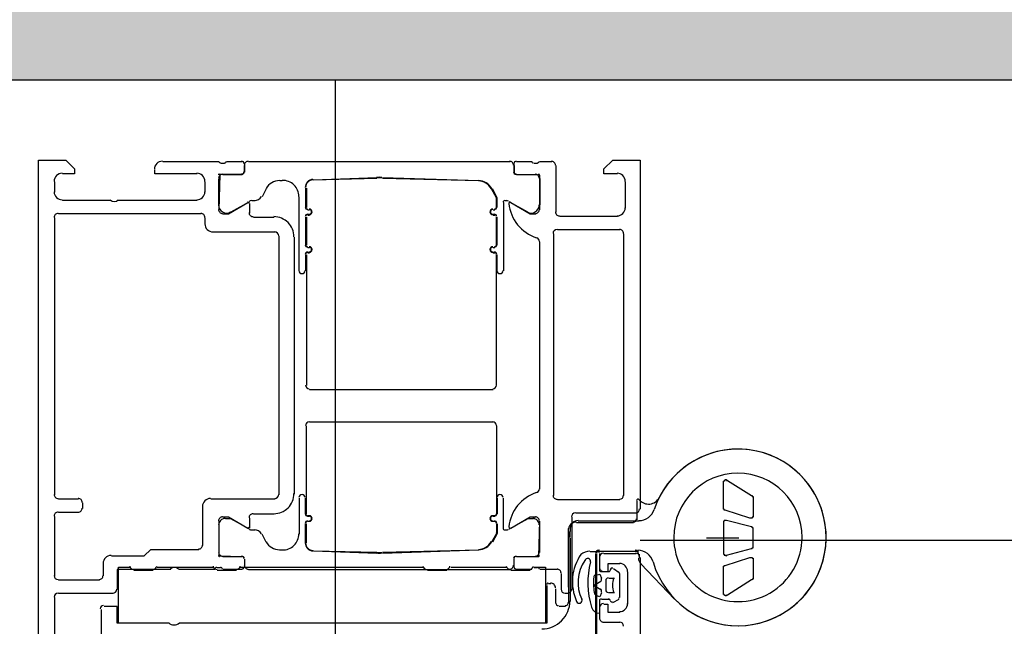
# Model space of a CAD drawing. Extents: x 2 to 87, y -108 to 11.
# Tile 323 of 352: x 49.7883 to 49.911, y -29.9608 to -29.8852. Entities that reach past the tile are written whole.
import ezdxf

# ---------------------------------------------------------------- set-up
doc = ezdxf.new("R2010")
doc.units = 0
doc.header["$MEASUREMENT"] = 0
doc.linetypes.add('DOT', pattern=[0.25, 0, -0.25])
for name, color, linetype in [('13', 7, 'CONTINUOUS'), ('18', 7, 'CONTINUOUS'), ('2', 7, 'CONTINUOUS'), ('23', 7, 'CONTINUOUS'), ('25', 7, 'CONTINUOUS'), ('32', 7, 'CONTINUOUS')]:
    doc.layers.add(name, color=color, linetype=linetype)

msp = doc.modelspace()

# ---------------------------------------------------------------- linework, layer by layer
at = {"layer": '13', "color": 62, "linetype": 'Continuous'}
msp.add_line((49.82759999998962, -29.89269999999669), (49.82759999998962, -31.05070000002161), dxfattribs=at)
at = {"layer": '18', "color": 1, "linetype": 'DOT'}
msp.add_lwpolyline([(49.62759999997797, -29.89269999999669), (50.02759999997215, -29.89269999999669), (50.02759999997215, -31.05070000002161), (49.62759999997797, -31.05070000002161)], close=True, dxfattribs=at)
at = {"layer": '2', "color": 62, "linetype": 'Continuous'}
msp.add_line((49.62759999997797, -29.89269999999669), (50.02759999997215, -29.89269999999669), dxfattribs=at)
at = {"layer": '23', "color": 62, "linetype": 'Continuous'}
msp.add_line((50.8971999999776, -29.95010000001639), (49.86559999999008, -29.95010000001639), dxfattribs=at)
msp.add_arc((49.8655518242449, -29.950046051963), 1.031606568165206, 270, 360, dxfattribs=at)
at = {"layer": '25', "color": 62, "linetype": 'Continuous'}
msp.add_line((49.62759999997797, -29.89269999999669), (50.02759999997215, -29.89269999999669), dxfattribs=at)
for points in [[(49.62759999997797, -29.80749999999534), (49.62759999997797, -29.89269999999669), (50.02759999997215, -29.89269999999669)], [(49.62759999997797, -29.80749999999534), (50.02759999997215, -29.80749999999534), (50.02759999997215, -29.89269999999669)], [(49.62759999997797, -29.89269999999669), (49.62759999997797, -29.89269999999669), (50.02759999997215, -29.89269999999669)]]:
    msp.add_solid(points, dxfattribs=at)
at = {"layer": '32', "color": 62, "linetype": 'Continuous'}
for p, q in [((49.80609999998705, -29.90290000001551), (49.81309999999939, -29.90290000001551)), ((49.81339999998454, -29.9030999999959), (49.81379999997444, -29.9030999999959)), ((49.81409999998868, -29.90290000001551), (49.81599999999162, -29.90290000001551)), ((49.81629999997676, -29.90320000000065), (49.81629999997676, -29.90420000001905)), ((49.81629999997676, -29.90420000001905), (49.81629999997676, -29.90340000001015)), ((49.81680000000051, -29.90290000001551), (49.84939999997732, -29.90290000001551)), ((49.84989999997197, -29.90420000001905), (49.84989999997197, -29.90320000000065)), ((49.84989999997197, -29.90340000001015), (49.84989999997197, -29.90420000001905)), ((49.85019999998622, -29.90290000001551), (49.85209999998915, -29.90290000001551)), ((49.8523999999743, -29.9030999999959), (49.85279999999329, -29.9030999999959)), ((49.85309999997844, -29.90290000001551), (49.85459999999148, -29.90290000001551)), ((49.85509999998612, -29.90340000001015), (49.85509999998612, -29.9091999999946)), ((49.81359999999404, -29.90450000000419), (49.81599999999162, -29.90450000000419)), ((49.83279999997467, -29.90489999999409), (49.82489999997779, -29.90520000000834)), ((49.84549999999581, -29.90530000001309), (49.83349999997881, -29.90489999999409)), ((49.85019999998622, -29.90450000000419), (49.85259999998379, -29.90450000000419)), ((49.79259999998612, -29.90540000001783), (49.79259999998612, -29.90670000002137)), ((49.81139999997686, -29.90670000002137), (49.81139999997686, -29.90540000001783)), ((49.81309999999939, -29.90830000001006), (49.81309999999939, -29.90499999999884)), ((49.82099999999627, -29.90530000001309), (49.82069999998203, -29.90530000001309)), ((49.83279999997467, -29.90499999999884), (49.82489999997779, -29.90520000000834)), ((49.84549999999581, -29.90530000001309), (49.83349999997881, -29.90499999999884)), ((49.85309999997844, -29.90499999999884), (49.85309999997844, -29.90830000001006)), ((49.8637999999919, -29.90869999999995), (49.8637999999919, -29.90540000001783)), ((49.81899999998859, -29.90630000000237), (49.81849999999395, -29.90730000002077)), ((49.8230999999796, -29.91650000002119), (49.8230999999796, -29.90730000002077)), ((49.8238999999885, -29.90619999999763), (49.8238999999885, -29.9085999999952)), ((49.82399999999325, -29.90619999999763), (49.82399999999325, -29.9085999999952)), ((49.79359999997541, -29.90770000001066), (49.79959999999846, -29.90770000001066)), ((49.80059999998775, -29.90770000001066), (49.81039999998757, -29.90770000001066)), ((49.81689999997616, -29.90790000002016), (49.81459999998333, -29.9091999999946)), ((49.81689999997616, -29.90810000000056), (49.81689999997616, -29.90929999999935)), ((49.8175999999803, -29.90780000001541), (49.81719999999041, -29.90780000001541)), ((49.84859999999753, -29.90799999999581), (49.84859999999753, -29.91650000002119)), ((49.84899999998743, -29.90780000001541), (49.84879999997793, -29.90780000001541)), ((49.85159999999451, -29.9091999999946), (49.84929999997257, -29.90790000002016)), ((49.81089999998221, -29.9094000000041), (49.79309999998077, -29.9094000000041)), ((49.81739999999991, -29.90979999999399), (49.81999999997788, -29.90979999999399)), ((49.8238999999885, -29.90979999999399), (49.8238999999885, -29.91330000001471)), ((49.82399999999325, -29.90979999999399), (49.82399999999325, -29.91330000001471)), ((49.82419999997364, -29.90890000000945), (49.82439999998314, -29.90890000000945)), ((49.82419999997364, -29.90890000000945), (49.82439999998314, -29.90890000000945)), ((49.82439999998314, -29.90950000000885), (49.82419999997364, -29.90950000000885)), ((49.82439999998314, -29.9096000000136), (49.82419999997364, -29.9096000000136)), ((49.84729999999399, -29.90890000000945), (49.84749999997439, -29.90890000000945)), ((49.84729999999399, -29.90890000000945), (49.84749999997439, -29.90890000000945)), ((49.84749999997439, -29.90950000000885), (49.84729999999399, -29.90950000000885)), ((49.84749999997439, -29.9096000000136), (49.84729999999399, -29.9096000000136)), ((49.84769999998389, -29.91330000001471), (49.84769999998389, -29.90979999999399)), ((49.84779999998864, -29.91330000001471), (49.84779999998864, -29.90979999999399)), ((49.85559999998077, -29.90970000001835), (49.8627999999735, -29.90970000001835)), ((49.79259999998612, -29.90989999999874), (49.79259999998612, -29.94440000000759)), ((49.81139999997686, -29.91070000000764), (49.81139999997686, -29.90989999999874)), ((49.82009999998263, -29.91169999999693), (49.81239999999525, -29.91169999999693)), ((49.82059999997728, -29.94440000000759), (49.82059999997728, -29.91220000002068)), ((49.82249999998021, -29.91229999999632), (49.82249999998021, -29.94430000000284)), ((49.85480000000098, -29.91190000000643), (49.85480000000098, -29.94450000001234)), ((49.86309999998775, -29.91140000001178), (49.85529999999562, -29.91140000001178)), ((49.8635999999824, -29.94450000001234), (49.8635999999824, -29.91190000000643)), ((49.85309999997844, -29.94370000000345), (49.85309999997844, -29.91289999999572)), ((49.8238999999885, -29.9145000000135), (49.8238999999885, -29.91650000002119)), ((49.82399999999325, -29.9145000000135), (49.82399999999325, -29.93080000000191)), ((49.82419999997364, -29.91359999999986), (49.82439999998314, -29.91359999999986)), ((49.82419999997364, -29.91359999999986), (49.82439999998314, -29.91359999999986)), ((49.82439999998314, -29.91419999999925), (49.82419999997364, -29.91419999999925)), ((49.82439999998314, -29.914300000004), (49.82419999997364, -29.914300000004)), ((49.84729999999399, -29.91359999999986), (49.84749999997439, -29.91359999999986)), ((49.84729999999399, -29.91359999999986), (49.84749999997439, -29.91359999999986)), ((49.84749999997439, -29.91419999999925), (49.84729999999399, -29.91419999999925)), ((49.84749999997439, -29.914300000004), (49.84729999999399, -29.914300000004)), ((49.84769999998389, -29.93080000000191), (49.84769999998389, -29.9145000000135)), ((49.84779999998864, -29.91650000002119), (49.84779999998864, -29.9145000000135)), ((49.82439999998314, -29.93129999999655), (49.84729999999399, -29.93129999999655)), ((49.82439999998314, -29.93530000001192), (49.84729999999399, -29.93530000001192)), ((49.82399999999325, -29.94680000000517), (49.82399999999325, -29.93580000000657)), ((49.84769999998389, -29.93580000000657), (49.84769999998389, -29.94680000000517)), ((49.79309999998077, -29.94490000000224), (49.7955999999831, -29.94490000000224)), ((49.79609999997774, -29.94539999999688), (49.79609999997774, -29.94610000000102)), ((49.812099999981, -29.94490000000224), (49.82009999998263, -29.94490000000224)), ((49.8230999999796, -29.94479999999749), (49.8230999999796, -29.9493000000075)), ((49.8238999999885, -29.94680000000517), (49.8238999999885, -29.94479999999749)), ((49.84779999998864, -29.94479999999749), (49.84779999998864, -29.94680000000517)), ((49.84859999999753, -29.94860000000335), (49.84859999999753, -29.94479999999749)), ((49.85529999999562, -29.94500000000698), (49.86309999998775, -29.94500000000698)), ((49.86520000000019, -29.94520000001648), (49.86520000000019, -29.94750000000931)), ((49.7955999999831, -29.94659999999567), (49.79309999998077, -29.94659999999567)), ((49.81109999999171, -29.95070000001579), (49.81109999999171, -29.94590000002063)), ((49.79259999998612, -29.94710000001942), (49.79259999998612, -29.95450000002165)), ((49.81689999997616, -29.94729999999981), (49.81689999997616, -29.9484999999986)), ((49.81999999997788, -29.94680000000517), (49.81739999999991, -29.94680000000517)), ((49.82439999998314, -29.94700000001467), (49.82419999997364, -29.94700000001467)), ((49.82439999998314, -29.94710000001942), (49.82419999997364, -29.94710000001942)), ((49.82419999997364, -29.94770000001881), (49.82439999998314, -29.94770000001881)), ((49.82419999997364, -29.94770000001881), (49.82439999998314, -29.94770000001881)), ((49.84749999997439, -29.94700000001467), (49.84729999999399, -29.94700000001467)), ((49.84749999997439, -29.94710000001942), (49.84729999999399, -29.94710000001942)), ((49.84729999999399, -29.94770000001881), (49.84749999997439, -29.94770000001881)), ((49.84729999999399, -29.94770000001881), (49.84749999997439, -29.94770000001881)), ((49.85709999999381, -29.94719999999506), (49.85709999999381, -29.95620000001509)), ((49.86509999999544, -29.94670000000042), (49.85759999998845, -29.94670000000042)), ((49.86479999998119, -29.94789999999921), (49.8576999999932, -29.94789999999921)), ((49.86549999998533, -29.94770000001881), (49.8578999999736, -29.94770000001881)), ((49.81309999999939, -29.94820000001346), (49.81309999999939, -29.95160000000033)), ((49.8175999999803, -29.94880000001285), (49.81719999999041, -29.94880000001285)), ((49.8238999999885, -29.95040000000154), (49.8238999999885, -29.94800000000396)), ((49.82399999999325, -29.95040000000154), (49.82399999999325, -29.94800000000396)), ((49.84899999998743, -29.94880000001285), (49.84879999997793, -29.94880000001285)), ((49.85309999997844, -29.95160000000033), (49.85309999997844, -29.94820000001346)), ((49.85669999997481, -29.95590000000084), (49.85669999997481, -29.94860000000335)), ((49.85669999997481, -29.9489000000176), (49.85669999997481, -29.95790000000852)), ((49.81899999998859, -29.95029999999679), (49.81849999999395, -29.9493000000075)), ((49.85689999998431, -29.94980000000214), (49.85689999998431, -29.95769999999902)), ((49.87789999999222, -29.94980000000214), (49.87389999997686, -29.94980000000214)), ((49.82099999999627, -29.95130000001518), (49.82069999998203, -29.95130000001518)), ((49.83279999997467, -29.95160000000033), (49.82489999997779, -29.95140000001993)), ((49.83279999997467, -29.95170000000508), (49.82489999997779, -29.95140000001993)), ((49.84549999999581, -29.95130000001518), (49.83349999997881, -29.95160000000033)), ((49.84549999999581, -29.95130000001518), (49.83349999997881, -29.95170000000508)), ((49.86039999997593, -29.95149999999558), (49.85939999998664, -29.95149999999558)), ((49.86049999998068, -29.95140000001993), (49.86539999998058, -29.95140000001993)), ((49.86059999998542, -29.95140000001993), (49.86509999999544, -29.95140000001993)), ((49.81359999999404, -29.95209999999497), (49.81599999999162, -29.95209999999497)), ((49.81629999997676, -29.95240000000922), (49.81629999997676, -29.95339999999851)), ((49.81629999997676, -29.95240000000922), (49.81629999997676, -29.95320000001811)), ((49.84989999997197, -29.95339999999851), (49.84989999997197, -29.95240000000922)), ((49.84989999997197, -29.95320000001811), (49.84989999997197, -29.95240000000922)), ((49.85019999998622, -29.95209999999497), (49.85259999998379, -29.95209999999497)), ((49.86009999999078, -29.96170000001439), (49.86009999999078, -29.95180000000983)), ((49.86019999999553, -29.96540000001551), (49.86019999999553, -29.95180000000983)), ((49.86059999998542, -29.95380000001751), (49.86059999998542, -29.95170000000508)), ((49.86059999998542, -29.95350000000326), (49.86059999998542, -29.95219999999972)), ((49.86109999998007, -29.95170000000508), (49.86509999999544, -29.95170000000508)), ((49.86549999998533, -29.95180000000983), (49.86549999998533, -29.95230000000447)), ((49.86559999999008, -29.95219999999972), (49.86559999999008, -30.04920000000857)), ((49.79869999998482, -29.95450000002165), (49.79869999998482, -29.95300000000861)), ((49.80249999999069, -29.95380000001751), (49.80489999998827, -29.95380000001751)), ((49.80539999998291, -29.95339999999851), (49.81239999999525, -29.95339999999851)), ((49.81259999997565, -29.95370000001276), (49.80809999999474, -29.95370000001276)), ((49.81329999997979, -29.95350000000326), (49.8128999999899, -29.95350000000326)), ((49.8128999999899, -29.95380000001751), (49.81529999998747, -29.95380000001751)), ((49.81599999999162, -29.95370000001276), (49.81359999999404, -29.95370000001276)), ((49.81579999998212, -29.95339999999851), (49.83859999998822, -29.95339999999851)), ((49.81680000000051, -29.95370000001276), (49.84939999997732, -29.95370000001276)), ((49.83909999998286, -29.95380000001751), (49.84149999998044, -29.95380000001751)), ((49.84199999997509, -29.95339999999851), (49.84899999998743, -29.95339999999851)), ((49.84949999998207, -29.95380000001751), (49.85189999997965, -29.95380000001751)), ((49.85209999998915, -29.95370000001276), (49.85019999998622, -29.95370000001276)), ((49.85279999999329, -29.95350000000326), (49.8523999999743, -29.95350000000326)), ((49.85529999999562, -29.95370000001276), (49.85309999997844, -29.95370000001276)), ((49.86179999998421, -29.9539999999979), (49.86079999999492, -29.9539999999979)), ((49.862999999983, -29.95410000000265), (49.86229999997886, -29.95360000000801)), ((49.86409999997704, -29.95800000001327), (49.86409999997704, -29.9539999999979)), ((49.86569999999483, -29.95300000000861), (49.86989999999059, -29.95740000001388)), ((49.79309999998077, -29.9550000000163), (49.79819999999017, -29.9550000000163)), ((49.85579999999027, -29.95620000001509), (49.85579999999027, -29.9542000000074)), ((49.86139999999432, -29.95630000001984), (49.86139999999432, -29.95510000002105)), ((49.86169999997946, -29.9548000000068), (49.86239999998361, -29.9548000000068)), ((49.86309999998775, -29.95720000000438), (49.86309999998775, -29.9542000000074)), ((49.85449999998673, -29.95550000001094), (49.85419999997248, -29.95550000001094)), ((49.85509999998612, -29.95790000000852), (49.85509999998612, -29.95610000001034)), ((49.79259999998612, -29.95720000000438), (49.79259999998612, -29.96259999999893)), ((49.79989999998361, -29.95670000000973), (49.79309999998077, -29.95670000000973)), ((49.85659999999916, -29.95670000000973), (49.85629999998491, -29.95670000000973)), ((49.86059999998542, -29.95920000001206), (49.86059999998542, -29.95759999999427)), ((49.86079999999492, -29.95740000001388), (49.86169999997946, -29.95740000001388)), ((49.86239999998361, -29.95660000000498), (49.86169999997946, -29.95660000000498)), ((49.86219999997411, -29.95780000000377), (49.862999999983, -29.95740000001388)), ((49.79839999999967, -29.95870000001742), (49.79839999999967, -29.96370000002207)), ((49.85629999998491, -29.95829999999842), (49.85549999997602, -29.95829999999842)), ((49.86059999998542, -29.95980000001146), (49.86059999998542, -29.95850000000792)), ((49.86309999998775, -29.9603000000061), (49.86109999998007, -29.9603000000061))]:
    msp.add_line(p, q, dxfattribs=at)
for points in [[(49.79059999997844, -29.97119999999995), (49.79059999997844, -29.90270000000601), (49.79399999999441, -29.90270000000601), (49.79509999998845, -29.90380000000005), (49.79509999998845, -29.90439999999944), (49.79359999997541, -29.90439999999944)], [(49.8627999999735, -29.90439999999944), (49.86109999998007, -29.90439999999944), (49.86109999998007, -29.90380000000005), (49.86219999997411, -29.90270000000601), (49.86559999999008, -29.90270000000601), (49.86559999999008, -29.94620000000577)], [(49.81039999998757, -29.90439999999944), (49.80509999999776, -29.90439999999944), (49.80509999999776, -29.9039000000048)], [(49.81599999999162, -29.90450000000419), (49.81319999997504, -29.90450000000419), (49.81309999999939, -29.90890000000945)], [(49.85309999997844, -29.90890000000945), (49.85309999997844, -29.90460000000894), (49.85019999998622, -29.90450000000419)], [(49.84769999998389, -29.9085999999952), (49.84769999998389, -29.90739999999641), (49.84709999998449, -29.90630000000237)], [(49.84779999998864, -29.9085999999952), (49.84779999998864, -29.90739999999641), (49.84719999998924, -29.90630000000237)], [(49.81359999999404, -29.9094000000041), (49.81429999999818, -29.9094000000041), (49.81669999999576, -29.90799999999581)], [(49.84949999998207, -29.90799999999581), (49.85189999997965, -29.9094000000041), (49.85259999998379, -29.9094000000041)], [(49.87930000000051, -29.94729999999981), (49.87619999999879, -29.94630000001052), (49.87619999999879, -29.94630000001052), (49.87619999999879, -29.94630000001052), (49.87619999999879, -29.94630000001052), (49.87619999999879, -29.94630000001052), (49.87619999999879, -29.94630000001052), (49.87619999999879, -29.94630000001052), (49.87619999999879, -29.94630000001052), (49.87609999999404, -29.94630000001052), (49.87609999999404, -29.94630000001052), (49.87609999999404, -29.94630000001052), (49.87609999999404, -29.94630000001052), (49.87609999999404, -29.94620000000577), (49.87609999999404, -29.94620000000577), (49.87609999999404, -29.94620000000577), (49.87609999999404, -29.94620000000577), (49.87609999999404, -29.94620000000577), (49.87609999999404, -29.94620000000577), (49.87609999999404, -29.94620000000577), (49.87609999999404, -29.94620000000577), (49.87609999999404, -29.94620000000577), (49.87599999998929, -29.94620000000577), (49.87599999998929, -29.94620000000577), (49.87599999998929, -29.94610000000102), (49.87599999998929, -29.94610000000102), (49.87599999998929, -29.94610000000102), (49.87599999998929, -29.94610000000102), (49.87599999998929, -29.94610000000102), (49.87599999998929, -29.94610000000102), (49.87599999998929, -29.94610000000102), (49.87599999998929, -29.94610000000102), (49.87599999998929, -29.94610000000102), (49.87599999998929, -29.94599999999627), (49.87599999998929, -29.94599999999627), (49.87599999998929, -29.94599999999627), (49.87599999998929, -29.94599999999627), (49.87599999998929, -29.94599999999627), (49.87599999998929, -29.94289999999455), (49.87599999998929, -29.94289999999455), (49.87599999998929, -29.94280000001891), (49.87599999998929, -29.94280000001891), (49.87599999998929, -29.94280000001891), (49.87599999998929, -29.94280000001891), (49.87599999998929, -29.94270000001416), (49.87599999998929, -29.94270000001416), (49.87599999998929, -29.94270000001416), (49.87599999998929, -29.94270000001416), (49.87609999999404, -29.94270000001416), (49.87609999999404, -29.94270000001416), (49.87609999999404, -29.94260000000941), (49.87609999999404, -29.94260000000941), (49.87609999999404, -29.94260000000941), (49.87609999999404, -29.94260000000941), (49.87609999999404, -29.94260000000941), (49.87619999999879, -29.94260000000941), (49.87619999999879, -29.94260000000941), (49.87619999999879, -29.94260000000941), (49.87619999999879, -29.94260000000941), (49.87619999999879, -29.94250000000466), (49.87619999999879, -29.94250000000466), (49.87629999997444, -29.94250000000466), (49.87629999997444, -29.94250000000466), (49.87629999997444, -29.94250000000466), (49.87629999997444, -29.94250000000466), (49.87629999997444, -29.94250000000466), (49.87639999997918, -29.94250000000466), (49.87639999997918, -29.94250000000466), (49.87639999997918, -29.94250000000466), (49.87639999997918, -29.94260000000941), (49.87639999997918, -29.94260000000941), (49.87649999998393, -29.94260000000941), (49.87649999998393, -29.94260000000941), (49.87649999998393, -29.94260000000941), (49.87649999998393, -29.94260000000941), (49.87949999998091, -29.94450000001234), (49.87959999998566, -29.94450000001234), (49.87959999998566, -29.94450000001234), (49.87959999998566, -29.94450000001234), (49.87959999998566, -29.94460000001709), (49.87959999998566, -29.94460000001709), (49.87959999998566, -29.94460000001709), (49.87959999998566, -29.94460000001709), (49.87959999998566, -29.94460000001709), (49.87959999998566, -29.94460000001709), (49.87959999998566, -29.94460000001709), (49.87959999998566, -29.94460000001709), (49.87959999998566, -29.94460000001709), (49.87959999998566, -29.94460000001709), (49.87959999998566, -29.94460000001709), (49.87959999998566, -29.94460000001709), (49.87969999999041, -29.94460000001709), (49.87969999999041, -29.94460000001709), (49.87969999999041, -29.94460000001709), (49.87969999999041, -29.94470000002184), (49.87969999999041, -29.94470000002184), (49.87969999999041, -29.94470000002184), (49.87969999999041, -29.94470000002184), (49.87969999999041, -29.94470000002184), (49.87969999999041, -29.94470000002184), (49.87969999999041, -29.94470000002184)], [(49.87969999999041, -29.94470000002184), (49.87969999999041, -29.94470000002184), (49.87969999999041, -29.94470000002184), (49.87969999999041, -29.94470000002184), (49.87969999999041, -29.94470000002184), (49.87969999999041, -29.94479999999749), (49.87969999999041, -29.94479999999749), (49.87969999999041, -29.94479999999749), (49.87969999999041, -29.94479999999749), (49.87969999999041, -29.94479999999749), (49.87969999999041, -29.94479999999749), (49.87969999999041, -29.94479999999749), (49.87969999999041, -29.94700000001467), (49.87969999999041, -29.94700000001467), (49.87969999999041, -29.94700000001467), (49.87969999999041, -29.94710000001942), (49.87969999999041, -29.94710000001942), (49.87969999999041, -29.94710000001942), (49.87969999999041, -29.94710000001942), (49.87969999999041, -29.94710000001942), (49.87969999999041, -29.94719999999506), (49.87969999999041, -29.94719999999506), (49.87969999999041, -29.94719999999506), (49.87969999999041, -29.94719999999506), (49.87959999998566, -29.94719999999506), (49.87959999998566, -29.94719999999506), (49.87959999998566, -29.94719999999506), (49.87959999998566, -29.94729999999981), (49.87959999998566, -29.94729999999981), (49.87959999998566, -29.94729999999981), (49.87959999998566, -29.94729999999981), (49.87959999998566, -29.94729999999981), (49.87949999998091, -29.94729999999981), (49.87949999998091, -29.94729999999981), (49.87949999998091, -29.94729999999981), (49.87949999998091, -29.94729999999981), (49.87949999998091, -29.94729999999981), (49.87949999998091, -29.94729999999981), (49.87939999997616, -29.94729999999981), (49.87939999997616, -29.94729999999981), (49.87939999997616, -29.94729999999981), (49.87939999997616, -29.94729999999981), (49.87939999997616, -29.94729999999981), (49.87939999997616, -29.94729999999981), (49.87930000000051, -29.94729999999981), (49.87930000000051, -29.94729999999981), (49.87930000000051, -29.94729999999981), (49.87930000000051, -29.94729999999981), (49.87930000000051, -29.94729999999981)], [(49.81309999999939, -29.94770000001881), (49.81309999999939, -29.95200000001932), (49.81599999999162, -29.95209999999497)], [(49.81669999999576, -29.94860000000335), (49.81429999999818, -29.94719999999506), (49.81359999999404, -29.94719999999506)], [(49.81699999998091, -29.9487000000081), (49.81459999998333, -29.94740000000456), (49.81389999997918, -29.94740000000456)], [(49.85229999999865, -29.94740000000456), (49.85159999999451, -29.94740000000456), (49.84919999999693, -29.9487000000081)], [(49.85259999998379, -29.94719999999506), (49.85189999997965, -29.94719999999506), (49.84949999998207, -29.94860000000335)], [(49.85019999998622, -29.95209999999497), (49.85299999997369, -29.95209999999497), (49.85309999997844, -29.94770000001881)], [(49.87639999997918, -29.94760000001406), (49.87639999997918, -29.94760000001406), (49.87639999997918, -29.94760000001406), (49.87639999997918, -29.94760000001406), (49.87639999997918, -29.94760000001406), (49.87629999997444, -29.94760000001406), (49.87629999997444, -29.94760000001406), (49.87629999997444, -29.94760000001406), (49.87629999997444, -29.94760000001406), (49.87629999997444, -29.94760000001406), (49.87629999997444, -29.94760000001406), (49.87619999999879, -29.94760000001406), (49.87619999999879, -29.94760000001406), (49.87619999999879, -29.94760000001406), (49.87619999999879, -29.94760000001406), (49.87619999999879, -29.94760000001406), (49.87619999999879, -29.94760000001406), (49.87609999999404, -29.94760000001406), (49.87609999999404, -29.94760000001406), (49.87609999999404, -29.94760000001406), (49.87609999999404, -29.94760000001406), (49.87609999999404, -29.94760000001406), (49.87609999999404, -29.94770000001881), (49.87609999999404, -29.94770000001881), (49.87609999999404, -29.94770000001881), (49.87609999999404, -29.94770000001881), (49.87599999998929, -29.94770000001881), (49.87599999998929, -29.94770000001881), (49.87599999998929, -29.94770000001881), (49.87599999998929, -29.94779999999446), (49.87599999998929, -29.94779999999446), (49.87599999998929, -29.94779999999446), (49.87599999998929, -29.94779999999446), (49.87599999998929, -29.94779999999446), (49.87599999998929, -29.94779999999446), (49.87599999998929, -29.94789999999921), (49.87599999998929, -29.94789999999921), (49.87599999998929, -29.95160000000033), (49.87599999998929, -29.95160000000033), (49.87599999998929, -29.95170000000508), (49.87599999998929, -29.95170000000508), (49.87599999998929, -29.95170000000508), (49.87599999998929, -29.95170000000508), (49.87599999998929, -29.95170000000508), (49.87599999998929, -29.95170000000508), (49.87599999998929, -29.95180000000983), (49.87599999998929, -29.95180000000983), (49.87599999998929, -29.95180000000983), (49.87609999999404, -29.95180000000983), (49.87609999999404, -29.95180000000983), (49.87609999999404, -29.95180000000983), (49.87609999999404, -29.95180000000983), (49.87609999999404, -29.95190000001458), (49.87609999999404, -29.95190000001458), (49.87609999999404, -29.95190000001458), (49.87609999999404, -29.95190000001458), (49.87609999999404, -29.95190000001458), (49.87619999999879, -29.95190000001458), (49.87619999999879, -29.95190000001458), (49.87619999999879, -29.95190000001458), (49.87619999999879, -29.95190000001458), (49.87619999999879, -29.95190000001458), (49.87619999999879, -29.95190000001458), (49.87629999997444, -29.95190000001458), (49.87629999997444, -29.95190000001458), (49.87629999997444, -29.95200000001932), (49.87629999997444, -29.95200000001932), (49.87629999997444, -29.95200000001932), (49.87629999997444, -29.95200000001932), (49.87639999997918, -29.95200000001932), (49.87639999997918, -29.95200000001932), (49.87639999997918, -29.95190000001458), (49.87639999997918, -29.95190000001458), (49.87639999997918, -29.95190000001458), (49.87949999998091, -29.95110000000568), (49.87949999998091, -29.95110000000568), (49.87949999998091, -29.95110000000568), (49.87949999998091, -29.95110000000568), (49.87949999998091, -29.95110000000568), (49.87949999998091, -29.95110000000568), (49.87949999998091, -29.95110000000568), (49.87949999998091, -29.95110000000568), (49.87949999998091, -29.95110000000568), (49.87959999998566, -29.95110000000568), (49.87959999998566, -29.95110000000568), (49.87959999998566, -29.95110000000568), (49.87959999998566, -29.95100000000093), (49.87959999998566, -29.95100000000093), (49.87959999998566, -29.95100000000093), (49.87959999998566, -29.95100000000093), (49.87959999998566, -29.95100000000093), (49.87959999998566, -29.95100000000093), (49.87959999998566, -29.95100000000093), (49.87959999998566, -29.95100000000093), (49.87959999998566, -29.95100000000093), (49.87969999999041, -29.95100000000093), (49.87969999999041, -29.95100000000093), (49.87969999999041, -29.95089999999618), (49.87969999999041, -29.95089999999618), (49.87969999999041, -29.95089999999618), (49.87969999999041, -29.95089999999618)], [(49.87969999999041, -29.95089999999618), (49.87969999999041, -29.95089999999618), (49.87969999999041, -29.95089999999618), (49.87969999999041, -29.95089999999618), (49.87969999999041, -29.95089999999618), (49.87969999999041, -29.95089999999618), (49.87969999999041, -29.95080000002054), (49.87969999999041, -29.95080000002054), (49.87969999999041, -29.95080000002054), (49.87969999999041, -29.95080000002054), (49.87969999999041, -29.95080000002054), (49.87969999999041, -29.9487000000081), (49.87969999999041, -29.9487000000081), (49.87969999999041, -29.9487000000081), (49.87969999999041, -29.9487000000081), (49.87969999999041, -29.9487000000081), (49.87969999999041, -29.94860000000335), (49.87969999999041, -29.94860000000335), (49.87969999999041, -29.94860000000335), (49.87969999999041, -29.94860000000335), (49.87969999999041, -29.94860000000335), (49.87969999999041, -29.94860000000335), (49.87969999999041, -29.94860000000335), (49.87969999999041, -29.94860000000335), (49.87969999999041, -29.94860000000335), (49.87969999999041, -29.9484999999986), (49.87969999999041, -29.9484999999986), (49.87959999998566, -29.9484999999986), (49.87959999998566, -29.9484999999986), (49.87959999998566, -29.9484999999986), (49.87959999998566, -29.9484999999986), (49.87959999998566, -29.9484999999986), (49.87959999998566, -29.9484999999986), (49.87959999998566, -29.9484999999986), (49.87959999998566, -29.9484999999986), (49.87959999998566, -29.9484999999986), (49.87959999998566, -29.94839999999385), (49.87959999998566, -29.94839999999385), (49.87959999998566, -29.94839999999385), (49.87949999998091, -29.94839999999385), (49.87949999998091, -29.94839999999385), (49.87949999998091, -29.94839999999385), (49.87949999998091, -29.94839999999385), (49.87949999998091, -29.94839999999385), (49.87949999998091, -29.94839999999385), (49.87949999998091, -29.94839999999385), (49.87949999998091, -29.94839999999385), (49.87949999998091, -29.94839999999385), (49.87639999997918, -29.94760000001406)], [(49.84769999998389, -29.94800000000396), (49.84769999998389, -29.94920000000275), (49.84709999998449, -29.95029999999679)], [(49.84779999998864, -29.94800000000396), (49.84779999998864, -29.94920000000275), (49.84719999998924, -29.95029999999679)], [(49.79969999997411, -29.95200000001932), (49.80379999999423, -29.95200000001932), (49.80459999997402, -29.95120000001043), (49.81059999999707, -29.95120000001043)], [(49.87969999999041, -29.95250000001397), (49.87969999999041, -29.95470000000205), (49.87969999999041, -29.95470000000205), (49.87969999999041, -29.95470000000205), (49.87969999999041, -29.95470000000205), (49.87969999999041, -29.95470000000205), (49.87969999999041, -29.95470000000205), (49.87969999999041, -29.9548000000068), (49.87969999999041, -29.9548000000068), (49.87969999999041, -29.9548000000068), (49.87969999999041, -29.9548000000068), (49.87969999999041, -29.9548000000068), (49.87969999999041, -29.9548000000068), (49.87969999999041, -29.9548000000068), (49.87969999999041, -29.9548000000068), (49.87969999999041, -29.9548000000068), (49.87969999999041, -29.9548000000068), (49.87969999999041, -29.9548000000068), (49.87969999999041, -29.9548000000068), (49.87969999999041, -29.95490000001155), (49.87969999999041, -29.95490000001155), (49.87969999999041, -29.95490000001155), (49.87959999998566, -29.95490000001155), (49.87959999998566, -29.95490000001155), (49.87959999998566, -29.95490000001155), (49.87959999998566, -29.95490000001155), (49.87959999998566, -29.95490000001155), (49.87959999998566, -29.95490000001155), (49.87959999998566, -29.95490000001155), (49.87959999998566, -29.95490000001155), (49.87959999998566, -29.95490000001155), (49.87959999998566, -29.95490000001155), (49.87959999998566, -29.95490000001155), (49.87959999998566, -29.9550000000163), (49.87959999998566, -29.9550000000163), (49.87959999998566, -29.9550000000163), (49.87959999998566, -29.9550000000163), (49.87949999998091, -29.9550000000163), (49.87649999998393, -29.95690000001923), (49.87649999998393, -29.95690000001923), (49.87649999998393, -29.95690000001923), (49.87649999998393, -29.95690000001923), (49.87639999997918, -29.95690000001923), (49.87639999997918, -29.95699999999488), (49.87639999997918, -29.95699999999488), (49.87639999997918, -29.95699999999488), (49.87639999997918, -29.95699999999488), (49.87629999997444, -29.95699999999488), (49.87629999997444, -29.95699999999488), (49.87629999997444, -29.95699999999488), (49.87629999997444, -29.95699999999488), (49.87629999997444, -29.95699999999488), (49.87619999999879, -29.95699999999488), (49.87619999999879, -29.95699999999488), (49.87619999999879, -29.95699999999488), (49.87619999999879, -29.95690000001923), (49.87619999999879, -29.95690000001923), (49.87619999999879, -29.95690000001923), (49.87609999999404, -29.95690000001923), (49.87609999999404, -29.95690000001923), (49.87609999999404, -29.95690000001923), (49.87609999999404, -29.95690000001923), (49.87609999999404, -29.95690000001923), (49.87609999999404, -29.95680000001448), (49.87609999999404, -29.95680000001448), (49.87599999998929, -29.95680000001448), (49.87599999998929, -29.95680000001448), (49.87599999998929, -29.95680000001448), (49.87599999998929, -29.95680000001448), (49.87599999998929, -29.95670000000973), (49.87599999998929, -29.95670000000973), (49.87599999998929, -29.95670000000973), (49.87599999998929, -29.95670000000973), (49.87599999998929, -29.95670000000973), (49.87599999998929, -29.95660000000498), (49.87599999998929, -29.95350000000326), (49.87599999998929, -29.95350000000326), (49.87599999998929, -29.95350000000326), (49.87599999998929, -29.95350000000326), (49.87599999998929, -29.95350000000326), (49.87599999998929, -29.95339999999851), (49.87599999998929, -29.95339999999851), (49.87599999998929, -29.95339999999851), (49.87599999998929, -29.95339999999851), (49.87599999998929, -29.95339999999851), (49.87599999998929, -29.95339999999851), (49.87599999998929, -29.95339999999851), (49.87599999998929, -29.95339999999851), (49.87599999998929, -29.95339999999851), (49.87599999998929, -29.95329999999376), (49.87599999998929, -29.95329999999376), (49.87609999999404, -29.95329999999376), (49.87609999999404, -29.95329999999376), (49.87609999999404, -29.95329999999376), (49.87609999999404, -29.95329999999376), (49.87609999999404, -29.95329999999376), (49.87609999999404, -29.95329999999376), (49.87609999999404, -29.95329999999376), (49.87609999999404, -29.95329999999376), (49.87609999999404, -29.95329999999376), (49.87609999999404, -29.95329999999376)], [(49.87619999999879, -29.95320000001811), (49.87930000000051, -29.95219999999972), (49.87930000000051, -29.95219999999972), (49.87930000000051, -29.95219999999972), (49.87930000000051, -29.95219999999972), (49.87930000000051, -29.95219999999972), (49.87939999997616, -29.95219999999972), (49.87939999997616, -29.95219999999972), (49.87939999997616, -29.95219999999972), (49.87939999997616, -29.95219999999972), (49.87939999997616, -29.95219999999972), (49.87939999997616, -29.95219999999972), (49.87949999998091, -29.95219999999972), (49.87949999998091, -29.95219999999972), (49.87949999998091, -29.95219999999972), (49.87949999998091, -29.95219999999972), (49.87949999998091, -29.95219999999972), (49.87949999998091, -29.95219999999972), (49.87959999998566, -29.95219999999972), (49.87959999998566, -29.95219999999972), (49.87959999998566, -29.95219999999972), (49.87959999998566, -29.95219999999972), (49.87959999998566, -29.95230000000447), (49.87959999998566, -29.95230000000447), (49.87959999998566, -29.95230000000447), (49.87959999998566, -29.95230000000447), (49.87969999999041, -29.95230000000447), (49.87969999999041, -29.95230000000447), (49.87969999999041, -29.95230000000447), (49.87969999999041, -29.95240000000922), (49.87969999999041, -29.95240000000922), (49.87969999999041, -29.95240000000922), (49.87969999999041, -29.95240000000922), (49.87969999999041, -29.95240000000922), (49.87969999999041, -29.95240000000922), (49.87969999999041, -29.95250000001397), (49.87969999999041, -29.95250000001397), (49.87969999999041, -29.95250000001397)], [(49.80709999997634, -29.95370000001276), (49.80039999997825, -29.95370000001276), (49.80039999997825, -29.95620000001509)], [(49.80059999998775, -29.96040000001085), (49.80059999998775, -29.95339999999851), (49.80199999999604, -29.95339999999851)], [(49.8523999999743, -29.95339999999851), (49.85379999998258, -29.95339999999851), (49.85379999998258, -29.96040000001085)], [(49.86309999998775, -29.95300000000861), (49.86159999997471, -29.95300000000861), (49.86159999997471, -29.9539999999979), (49.86109999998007, -29.9539999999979)], [(49.87609999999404, -29.95329999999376), (49.87609999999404, -29.95320000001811), (49.87609999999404, -29.95320000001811), (49.87609999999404, -29.95320000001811), (49.87619999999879, -29.95320000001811), (49.87619999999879, -29.95320000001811), (49.87619999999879, -29.95320000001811), (49.87619999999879, -29.95320000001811), (49.87619999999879, -29.95320000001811), (49.87619999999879, -29.95320000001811), (49.87619999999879, -29.95320000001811), (49.87619999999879, -29.95320000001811)], [(49.86069999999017, -29.95519999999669), (49.85989999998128, -29.95570000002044), (49.86069999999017, -29.95620000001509)], [(49.86009999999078, -29.9544000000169), (49.86059999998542, -29.95430000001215), (49.86079999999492, -29.9548000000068)], [(49.85399999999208, -29.95570000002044), (49.85399999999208, -29.96040000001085), (49.80819999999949, -29.96040000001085)], [(49.86079999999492, -29.95660000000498), (49.86059999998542, -29.95709999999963), (49.86019999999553, -29.95699999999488)], [(49.80689999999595, -29.96040000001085), (49.80039999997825, -29.96040000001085), (49.80039999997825, -29.95829999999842), (49.79879999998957, -29.95829999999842)], [(49.86109999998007, -29.95800000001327), (49.86159999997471, -29.95800000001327), (49.86159999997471, -29.95900000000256), (49.86309999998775, -29.95900000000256)]]:
    msp.add_lwpolyline(points, dxfattribs=at)
for centre, radius, start, end in [((49.80605178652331, -29.90385258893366), 0.0009999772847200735, 89.99652222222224, 180.0013027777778), ((49.81332150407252, -29.90277377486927), 0.0002788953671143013, 196.419925, 271.1645416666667), ((49.81378642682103, -29.90277374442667), 0.0002789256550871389, 268.8371472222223, 343.5753861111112), ((49.81593398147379, -29.90315261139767), 0.0002999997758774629, 359.9999583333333, 90.00004444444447), ((49.81676182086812, -29.90335262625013), 0.0004999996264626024, 89.99995833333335, 180.0000444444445), ((49.84934182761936, -29.90335262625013), 0.0004999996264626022, 359.9999583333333, 90.00004444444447), ((49.85017209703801, -29.90315262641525), 0.0002999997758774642, 89.99995833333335, 180.0000444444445), ((49.85231965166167, -29.90277375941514), 0.0002789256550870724, 196.4246111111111, 271.16285), ((49.85278457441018, -29.90277378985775), 0.0002788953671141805, 268.8354583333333, 343.580075), ((49.85455182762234, -29.90335262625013), 0.0004999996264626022, 359.9999583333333, 90.00004444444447), ((49.79355182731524, -29.90535261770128), 0.001000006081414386, 90.00034722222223, 179.99965), ((49.81035182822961, -29.90535260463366), 0.0009999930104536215, 359.9996, 90.0008583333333), ((49.81317398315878, -29.90455258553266), 0.0001199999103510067, 89.99995833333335, 180.0000444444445), ((49.81356182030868, -29.90497262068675), 0.0004999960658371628, 89.99966388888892, 180.0003361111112), ((49.81593398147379, -29.90413258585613), 0.0002999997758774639, 269.9999583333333, 4.444444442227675e-05), ((49.81596182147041, -29.9041729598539), 0.000299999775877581, 269.9999583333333, 4.444444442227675e-05), ((49.83309181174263, -29.91485261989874), 0.009999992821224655, 88.12037500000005, 91.87962777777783), ((49.83309180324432, -29.91485287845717), 0.009950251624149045, 88.12037500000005, 91.87962777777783), ((49.85014182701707, -29.9041729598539), 0.00029999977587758, 179.9999583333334, 270.0000444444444), ((49.85017209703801, -29.90413260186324), 0.0002999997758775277, 179.9999583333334, 270.0000444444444), ((49.8525418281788, -29.90497262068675), 0.0004999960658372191, 359.999663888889, 90.00033611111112), ((49.85293209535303, -29.90455260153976), 0.0001199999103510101, 359.9999583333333, 90.00004444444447), ((49.86275182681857, -29.90535261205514), 0.0009999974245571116, 359.9995666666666, 90.00043611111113), ((49.82071925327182, -29.90725171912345), 0.001999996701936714, 91.72294722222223, 150.0000611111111), ((49.82106181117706, -29.90724048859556), 0.00200000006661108, 360, 91.87960833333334), ((49.82486181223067, -29.90611524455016), 0.001000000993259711, 91.87963611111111, 179.9999472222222), ((49.824861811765, -29.90611524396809), 0.0009500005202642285, 91.87966944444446, 179.9999805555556), ((49.84538436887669, -29.90725172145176), 0.001949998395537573, 29.99998611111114, 88.27903333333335), ((49.84538436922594, -29.90725171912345), 0.00199999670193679, 29.99993888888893, 88.27705277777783), ((49.79355181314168, -29.90665262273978), 0.0009999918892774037, 179.9990777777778, 270.000925), ((49.81035182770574, -29.90665261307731), 0.0009999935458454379, 269.9996305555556, 359.9999111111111), ((49.8175433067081, -29.90675262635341), 0.00100000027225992, 270.0000333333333, 329.9999916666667), ((49.84754181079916, -29.90738852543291), 0.0001500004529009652, 359.9999222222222, 29.99981111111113), ((49.84754181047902, -29.90738852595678), 0.0002000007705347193, 0.0001000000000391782, 29.99998888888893), ((49.80005181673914, -29.90712765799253), 0.0007249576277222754, 226.3948111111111, 313.6051916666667), ((49.81406175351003, -29.90829966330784), 0.0009999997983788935, 179.3195, 299.9999888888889), ((49.8167130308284, -29.90809132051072), 0.0001390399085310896, 3.391305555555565, 114.0590805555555), ((49.81714322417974, -29.9082526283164), 0.0005000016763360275, 89.9999916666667, 119.9998805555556), ((49.82416181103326, -29.90855262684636), 0.0002999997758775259, 179.9999583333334, 270.0000444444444), ((49.82416181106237, -29.90855262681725), 0.0002499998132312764, 179.9999583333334, 270.0000444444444), ((49.84744181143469, -29.90855262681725), 0.0002499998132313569, 269.9999583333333, 4.444444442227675e-05), ((49.8474418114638, -29.90855262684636), 0.00029999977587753, 269.9999583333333, 4.444444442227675e-05), ((49.84874181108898, -29.90795262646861), 0.0001999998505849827, 89.99995833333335, 180.0000444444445), ((49.84896042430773, -29.9082526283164), 0.0005000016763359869, 60.00011944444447, 90.00000833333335), ((49.84939091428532, -29.90809131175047), 0.0001390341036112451, 65.9374138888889, 185.631688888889), ((49.85422842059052, -29.90761428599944), 0.00500000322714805, 185.6317194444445, 252.2549833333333), ((49.85204189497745, -29.90829966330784), 0.0009999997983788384, 240.0000111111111, 0.6805000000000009), ((49.79305182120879, -29.90985260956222), 0.0004999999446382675, 89.99999444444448, 180.0018416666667), ((49.81085182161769, -29.90985260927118), 0.0004999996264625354, 359.9999583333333, 90.00004444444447), ((49.81355181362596, -29.90885261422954), 0.0004999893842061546, 179.9987833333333, 270.0012166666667), ((49.81735182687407, -29.90925261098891), 0.0004999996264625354, 179.9999583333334, 270.0000444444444), ((49.81995214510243, -29.912252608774), 0.002499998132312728, 359.9999583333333, 90.00004444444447), ((49.82416181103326, -29.90975262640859), 0.0002999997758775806, 89.99995833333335, 180.0000444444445), ((49.82416181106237, -29.90975262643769), 0.000249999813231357, 89.99995833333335, 180.0000444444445), ((49.82436181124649, -29.90915262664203), 0.0003499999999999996, 270, 90), ((49.82436181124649, -29.90915262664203), 0.0003000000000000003, 270, 90), ((49.84724181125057, -29.90915262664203), 0.000349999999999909, 90, 270), ((49.84724181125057, -29.90915262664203), 0.0002999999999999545, 90, 270), ((49.8474418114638, -29.90975262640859), 0.0002999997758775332, 359.9999583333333, 90.00004444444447), ((49.84744181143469, -29.90975262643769), 0.000249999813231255, 359.9999583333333, 90.00004444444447), ((49.85255213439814, -29.9088526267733), 0.00049997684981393, 269.9990666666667, 0.003455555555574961), ((49.85555182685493, -29.90915261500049), 0.0004999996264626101, 179.9999583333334, 270.0000444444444), ((49.86275183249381, -29.90865262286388), 0.000999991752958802, 270.0003861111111, 0.0004722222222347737), ((49.81235181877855, -29.91065260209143), 0.000999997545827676, 179.9998583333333, 270.0001388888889), ((49.82005213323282, -29.91215263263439), 0.0005000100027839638, 0.002063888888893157, 89.99530277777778), ((49.85525185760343, -29.91185264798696), 0.0005000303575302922, 90.00347777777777, 179.9965222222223), ((49.86305185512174, -29.9118525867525), 0.0004999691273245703, 359.9964611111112, 90.00789166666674), ((49.82416181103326, -29.91325262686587), 0.0002999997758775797, 179.9999583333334, 270.0000444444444), ((49.82416181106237, -29.91325262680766), 0.0002499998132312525, 179.9999583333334, 270.0000444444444), ((49.82436181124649, -29.91385262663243), 0.0003500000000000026, 270, 90), ((49.84724181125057, -29.91385262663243), 0.0003499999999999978, 90, 270), ((49.84744181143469, -29.91325262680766), 0.0002499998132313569, 269.9999583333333, 4.444444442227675e-05), ((49.8474418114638, -29.91325262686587), 0.0002999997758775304, 269.9999583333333, 4.444444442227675e-05), ((49.85255212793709, -29.91285259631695), 0.0004999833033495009, 359.9991611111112, 72.25514444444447), ((49.82416181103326, -29.914452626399), 0.0002999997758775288, 89.99995833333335, 180.0000444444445), ((49.82416181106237, -29.91445262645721), 0.000249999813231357, 89.99995833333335, 180.0000444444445), ((49.82436181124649, -29.91385262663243), 0.0003000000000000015, 270, 90), ((49.84724181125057, -29.91385262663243), 0.0002999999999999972, 90, 270), ((49.8474418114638, -29.914452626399), 0.0002999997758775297, 359.9999583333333, 90.00004444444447), ((49.84744181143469, -29.91445262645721), 0.0002499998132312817, 359.9999583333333, 90.00004444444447), ((49.82346181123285, -29.91645262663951), 0.0003999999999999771, 180, 360), ((49.84814181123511, -29.91645262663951), 0.0003999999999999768, 180, 360), ((49.82436181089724, -29.93075262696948), 0.0004499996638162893, 179.9999583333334, 270.0000444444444), ((49.84724181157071, -29.93075262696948), 0.0004499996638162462, 269.9999583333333, 4.444444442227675e-05), ((49.82436181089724, -29.93575261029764), 0.0004499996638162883, 89.99995833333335, 180.0000444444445), ((49.84724181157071, -29.93575261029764), 0.0004499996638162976, 359.9999583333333, 90.00004444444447), ((49.87780561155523, -29.94970493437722), 0.01099999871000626, 12.82497222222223, 161.6162027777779), ((49.87780560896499, -29.94970494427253), 0.01100000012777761, 354.6013888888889, 153.125838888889), ((49.87780561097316, -29.94970493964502), 0.007999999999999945, 0.0002111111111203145, 180.0002111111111), ((49.85422870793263, -29.94889083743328), 0.005000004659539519, 107.7484444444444, 174.3773861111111), ((49.85255209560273, -29.94365261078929), 0.000499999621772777, 287.7483861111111, 1.944444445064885e-05), ((49.79305179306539, -29.94435263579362), 0.0004999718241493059, 179.9984888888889, 270.0015083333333), ((49.79555180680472, -29.94535260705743), 0.0004999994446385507, 359.9982166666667, 90.00006388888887), ((49.81205184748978, -29.94585260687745), 0.0009999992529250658, 89.99995833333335, 180.0000444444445), ((49.81995214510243, -29.94425260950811), 0.002499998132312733, 269.9999583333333, 4.444444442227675e-05), ((49.82005211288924, -29.94435257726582), 0.0005000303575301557, 270.0034777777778, 359.9965222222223), ((49.82346181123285, -29.9447526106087), 0.000399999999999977, 360, 180), ((49.84814181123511, -29.9447526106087), 0.0003999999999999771, 360, 180), ((49.85525182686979, -29.94445260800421), 0.0004999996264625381, 179.9999583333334, 270.0000444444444), ((49.86305180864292, -29.94445257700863), 0.0005000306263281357, 270.0017888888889, 359.9938527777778), ((49.86535559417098, -29.94514998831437), 0.0001999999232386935, 40.11939444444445, 180.0002388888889), ((49.8666555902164, -29.94405453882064), 0.001499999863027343, 220.1193611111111, 333.1258722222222), ((49.79305180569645, -29.94705260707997), 0.0004999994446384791, 89.99993611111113, 180.0017833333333), ((49.79555181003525, -29.94605261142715), 0.0004999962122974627, 269.9995666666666, 0.00043611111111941), ((49.85755182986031, -29.94715261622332), 0.0005000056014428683, 90.00064166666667, 179.9993583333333), ((49.86505181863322, -29.94615260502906), 0.0005000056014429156, 270.0006416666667, 359.9993583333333), ((49.86546906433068, -29.94560498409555), 0.002000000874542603, 270.0002277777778, 341.6161666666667), ((49.81355180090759, -29.94765259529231), 0.0004999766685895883, 89.99732500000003, 180.003475), ((49.81386181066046, -29.94815261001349), 0.0007999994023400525, 89.99995833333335, 180.0000444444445), ((49.8173517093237, -29.94725248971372), 0.000499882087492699, 90.00482222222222, 180.0135138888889), ((49.82416181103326, -29.94675261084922), 0.0002999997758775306, 179.9999583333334, 270.0000444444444), ((49.82416181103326, -29.94795261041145), 0.0002999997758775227, 89.99995833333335, 180.0000444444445), ((49.82416181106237, -29.94675261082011), 0.0002499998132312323, 179.9999583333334, 270.0000444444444), ((49.82416181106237, -29.94795261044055), 0.0002499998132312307, 89.99995833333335, 180.0000444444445), ((49.82436181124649, -29.94735261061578), 0.0003499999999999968, 270, 90), ((49.82436181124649, -29.94735261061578), 0.0002999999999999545, 270, 90), ((49.84724181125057, -29.94735261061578), 0.0003500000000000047, 90, 270), ((49.84724181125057, -29.94735261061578), 0.0003000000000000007, 90, 270), ((49.84744181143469, -29.94675261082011), 0.0002499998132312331, 269.9999583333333, 4.444444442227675e-05), ((49.8474418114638, -29.94675261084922), 0.0002999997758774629, 269.9999583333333, 4.444444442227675e-05), ((49.8474418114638, -29.94795261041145), 0.0002999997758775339, 359.9999583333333, 90.00004444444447), ((49.84744181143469, -29.94795261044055), 0.0002499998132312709, 359.9999583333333, 90.00004444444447), ((49.8522418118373, -29.94815261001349), 0.0007999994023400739, 359.9999583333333, 90.00004444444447), ((49.85255209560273, -29.94765261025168), 0.0004999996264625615, 359.9999583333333, 90.00004444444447), ((49.85765560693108, -29.94880501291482), 0.0009999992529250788, 90.00016666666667, 180.0002527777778), ((49.8578859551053, -29.94860501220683), 0.0009999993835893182, 90.00016111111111, 176.8394638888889), ((49.86475560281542, -29.94740498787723), 0.0003999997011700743, 270.0001666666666, 0.0002527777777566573), ((49.87780561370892, -29.94970494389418), 0.01099999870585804, 224.0337944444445, 12.82502500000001), ((49.81671302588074, -29.94841389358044), 0.0001390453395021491, 245.9441527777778, 356.6054583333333), ((49.81716678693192, -29.94826261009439), 0.0005000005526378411, 241.00005, 270.0000333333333), ((49.8175433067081, -29.94976261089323), 0.001000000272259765, 30.00000833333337, 89.99996666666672), ((49.84754181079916, -29.94911671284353), 0.0001500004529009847, 330.0001916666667, 8.055555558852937e-05), ((49.84754181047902, -29.94911671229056), 0.0002000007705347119, 330.0000138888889, 359.9999027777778), ((49.84874181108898, -29.94856261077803), 0.0001999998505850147, 179.9999583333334, 270.0000444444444), ((49.8489368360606, -29.94826261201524), 0.0004999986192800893, 270.0000222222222, 299.0000055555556), ((49.84939021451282, -29.9484144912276), 0.000138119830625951, 174.3772972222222, 299.9999027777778), ((49.87780565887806, -29.94970493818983), 0.02095004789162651, 176.8394527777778, 180.0002138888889), ((49.82071925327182, -29.94925351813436), 0.001999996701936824, 209.9999388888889, 268.2770527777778), ((49.82106181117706, -29.94926474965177), 0.002000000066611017, 268.1203916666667, 5.088887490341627e-14), ((49.84538436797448, -29.94925351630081), 0.001949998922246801, 271.7209916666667, 330.0000388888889), ((49.84538436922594, -29.94925351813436), 0.00199999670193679, 271.7229472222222, 330.0000611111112), ((49.87780561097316, -29.94970493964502), 0.008000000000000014, 180.0002111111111, 0.0002111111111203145), ((49.8105518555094, -29.95065261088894), 0.0004999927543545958, 269.9991694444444, 0.006102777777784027), ((49.81356181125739, -29.95154261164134), 0.0004999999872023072, 179.9999972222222, 270.0079083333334), ((49.82486181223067, -29.95038999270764), 0.001000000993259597, 180.0000527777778, 268.1203638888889), ((49.824861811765, -29.95038999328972), 0.0009500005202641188, 180.0000194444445, 268.1203305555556), ((49.85254181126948, -29.95154261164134), 0.0004999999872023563, 269.9920916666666, 2.777777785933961e-06), ((49.85950011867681, -29.95358701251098), 0.002174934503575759, 94.50272499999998, 125.4199083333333), ((49.86045561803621, -29.95170500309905), 0.000399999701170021, 90.00016666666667, 180.0002527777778), ((49.86055561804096, -29.9517050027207), 0.0003999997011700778, 90.00016666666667, 180.0002527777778), ((49.86033900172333, -29.95161713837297), 0.0001983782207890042, 0.1000555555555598, 91.0492166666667), ((49.86500561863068, -29.95170498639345), 0.0003999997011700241, 0.0001666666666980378, 90.0002527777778), ((49.86531402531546, -29.95330498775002), 0.002000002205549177, 16.07690277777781, 90.0001555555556), ((49.87780560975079, -29.94970493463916), 0.01100000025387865, 196.0768888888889, 354.6013388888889), ((49.79965182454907, -29.95295265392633), 0.001000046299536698, 90.00351111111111, 179.9969444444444), ((49.81317398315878, -29.95195263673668), 0.0001199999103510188, 179.9999583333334, 270.0000444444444), ((49.81593398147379, -29.9523726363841), 0.0002999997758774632, 359.9999583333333, 90.00004444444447), ((49.81596179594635, -29.95234227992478), 0.000300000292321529, 5.555555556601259e-05, 90.0079666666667), ((49.83309181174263, -29.9416526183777), 0.009999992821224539, 268.120375, 271.8796277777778), ((49.83309181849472, -29.9416523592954), 0.009950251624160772, 268.1202861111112, 271.8795388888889), ((49.85014182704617, -29.95234227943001), 0.0002999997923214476, 89.9921305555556, 180.0000416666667), ((49.85017209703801, -29.9523726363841), 0.0002999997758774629, 89.99995833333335, 180.0000444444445), ((49.85293209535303, -29.95195263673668), 0.0001199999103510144, 269.9999583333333, 4.444444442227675e-05), ((49.86319567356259, -29.95524000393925), 0.006024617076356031, 145.3495861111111, 204.0262555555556), ((49.86277365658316, -29.95532093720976), 0.004905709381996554, 145.7932583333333, 205.1563833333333), ((49.85906385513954, -29.95271972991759), 0.0003810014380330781, 354.0479888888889, 155.7164611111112), ((49.86909320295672, -29.95538028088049), 0.0100000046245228, 164.8050472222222, 197.6472111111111), ((49.86105185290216, -29.95215264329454), 0.000500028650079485, 90.00328333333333, 179.9967166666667), ((49.86505181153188, -29.95215262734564), 0.0005000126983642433, 0.00145555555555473, 89.99762777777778), ((49.8664056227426, -29.95230061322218), 0.001000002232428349, 180.0002861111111, 224.0337833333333), ((49.80246558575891, -29.95320521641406), 0.0004999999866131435, 191.5371694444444, 270.0002194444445), ((49.80486558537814, -29.95320520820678), 0.0004999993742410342, 270.0002611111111, 348.4633111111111), ((49.8075517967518, -29.9541775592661), 0.0007249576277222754, 46.39481111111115, 133.6051916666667), ((49.81286558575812, -29.95320517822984), 0.0004999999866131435, 191.5371694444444, 270.0002194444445), ((49.81281935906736, -29.95373144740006), 0.0002788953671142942, 88.83545833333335, 163.580075), ((49.81328428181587, -29.95373147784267), 0.0002789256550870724, 16.42461111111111, 91.16284999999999), ((49.81526558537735, -29.95320517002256), 0.000499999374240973, 270.0002611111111, 348.4633111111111), ((49.81593398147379, -29.95335261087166), 0.0002999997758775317, 269.9999583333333, 4.444444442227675e-05), ((49.81676179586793, -29.95315261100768), 0.0004999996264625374, 179.9999583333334, 270.0000444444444), ((49.83901558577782, -29.95320508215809), 0.0004999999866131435, 191.5371694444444, 270.0002194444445), ((49.84141558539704, -29.95320507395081), 0.0004999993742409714, 270.0002611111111, 348.4633111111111), ((49.84941558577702, -29.95320504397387), 0.0004999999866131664, 191.5371694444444, 270.0002194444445), ((49.84934182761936, -29.95315261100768), 0.0004999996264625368, 269.9999583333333, 4.444444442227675e-05), ((49.85017209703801, -29.95335261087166), 0.0002999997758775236, 179.9999583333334, 270.0000444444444), ((49.85181558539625, -29.95320503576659), 0.0004999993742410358, 270.0002611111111, 348.4633111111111), ((49.85231965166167, -29.95373147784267), 0.0002789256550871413, 88.83714722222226, 163.5753861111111), ((49.85278457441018, -29.95373144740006), 0.0002788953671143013, 16.41992500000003, 91.1645416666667), ((49.85525238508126, -29.95415258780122), 0.0004999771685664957, 359.9973833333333, 90.00353333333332), ((49.86073514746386, -29.95376403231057), 0.0001977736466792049, 179.9312305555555, 270.6440166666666), ((49.86105181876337, -29.95345262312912), 0.0004999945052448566, 179.9993694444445, 270.0006277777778), ((49.86170628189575, -29.95376271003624), 0.000199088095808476, 269.7382666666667, 359.9722138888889), ((49.86210507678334, -29.95372243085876), 0.0002037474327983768, 59.53977500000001, 191.4297055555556), ((49.86283898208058, -29.95417961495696), 0.0001943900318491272, 359.3557888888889, 60.27998888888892), ((49.86305179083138, -29.95395265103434), 0.001000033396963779, 0.001913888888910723, 89.99808611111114), ((49.79305184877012, -29.95445256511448), 0.0005000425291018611, 180.0005194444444, 269.9951277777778), ((49.79815179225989, -29.9544526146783), 0.0004999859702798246, 269.9983916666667, 0.001608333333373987), ((49.86944927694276, -29.95537615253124), 0.009647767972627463, 175.6723305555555, 186.8884805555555), ((49.86012816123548, -29.95467076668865), 0.0002999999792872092, 103.7488555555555, 175.6724166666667), ((49.86051632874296, -29.9549203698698), 0.0003000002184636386, 299.2631250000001, 25.2537055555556), ((49.86163335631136, -29.95505980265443), 0.0002999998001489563, 90.00038333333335, 180.0000777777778), ((49.86479478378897, -29.9556598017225), 0.002620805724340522, 159.9153944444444, 200.0843027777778), ((49.79985178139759, -29.95615261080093), 0.0004999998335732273, 269.9999805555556, 359.9996750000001), ((49.85415563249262, -29.95560502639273), 0.0001999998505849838, 90.00016666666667, 180.0002527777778), ((49.85445563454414, -29.95600502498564), 0.0005999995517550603, 0.0001666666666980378, 90.0002527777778), ((49.85625236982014, -29.95615260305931), 0.0005000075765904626, 180.0017861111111, 269.9991333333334), ((49.85655184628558, -29.95615262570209), 0.0004999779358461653, 269.9965555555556, 0.001727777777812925), ((49.86051574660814, -29.95639889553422), 0.0003000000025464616, 335.3844888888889, 60.73649999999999), ((49.86163335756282, -29.95625980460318), 0.0003000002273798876, 180.0000833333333, 270.0009527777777), ((49.79305181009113, -29.95715258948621), 0.0004999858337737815, 90.00192777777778, 180.0016222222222), ((49.85335564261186, -29.95760503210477), 0.003499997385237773, 270.0001666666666, 0.0002527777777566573), ((49.8580171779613, -29.95755864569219), 0.0003508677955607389, 202.5073222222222, 294.1200527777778), ((49.85801717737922, -29.95755864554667), 0.0003508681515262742, 294.1201277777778, 25.73285833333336), ((49.86036754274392, -29.95647331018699), 0.0005000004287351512, 186.8885138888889, 249.6735777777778), ((49.86073633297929, -29.95756775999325), 0.0001979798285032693, 89.41528055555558, 180.2995194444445), ((49.86168969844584, -29.95757246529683), 0.0002026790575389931, 0.7561499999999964, 89.53130833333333), ((49.86209107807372, -29.95753234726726), 0.0002022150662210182, 190.6707777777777, 296.1988138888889), ((49.86283865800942, -29.95714242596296), 0.0001947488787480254, 295.7727972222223, 1.360352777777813), ((49.79870564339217, -29.95860522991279), 0.0003999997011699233, 90.00016666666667, 180.0002527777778), ((49.8554556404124, -29.95780502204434), 0.0003999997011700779, 180.0001666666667, 270.0002527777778), ((49.85625564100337, -29.95780501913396), 0.0003999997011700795, 270.0001666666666, 0.0002527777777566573), ((49.86053153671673, -29.95813670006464), 0.001006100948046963, 195.8706111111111, 270.3881027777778), ((49.86105185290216, -29.95845264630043), 0.000500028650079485, 90.00328333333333, 179.9967166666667), ((49.8630518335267, -29.95795262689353), 0.0009999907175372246, 269.9994694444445, 0.0005333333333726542), ((49.86105181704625, -29.95975262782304), 0.0004999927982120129, 179.999175, 270.000825), ((49.80750564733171, -29.95960519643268), 0.00100000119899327, 228.5906361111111, 311.4097861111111), ((49.86305181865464, -29.96075262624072), 0.00050000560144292, 0.0006416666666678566, 89.99935833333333)]:
    msp.add_arc(centre, radius, start, end, dxfattribs=at)

doc.saveas('drawing.dxf')
